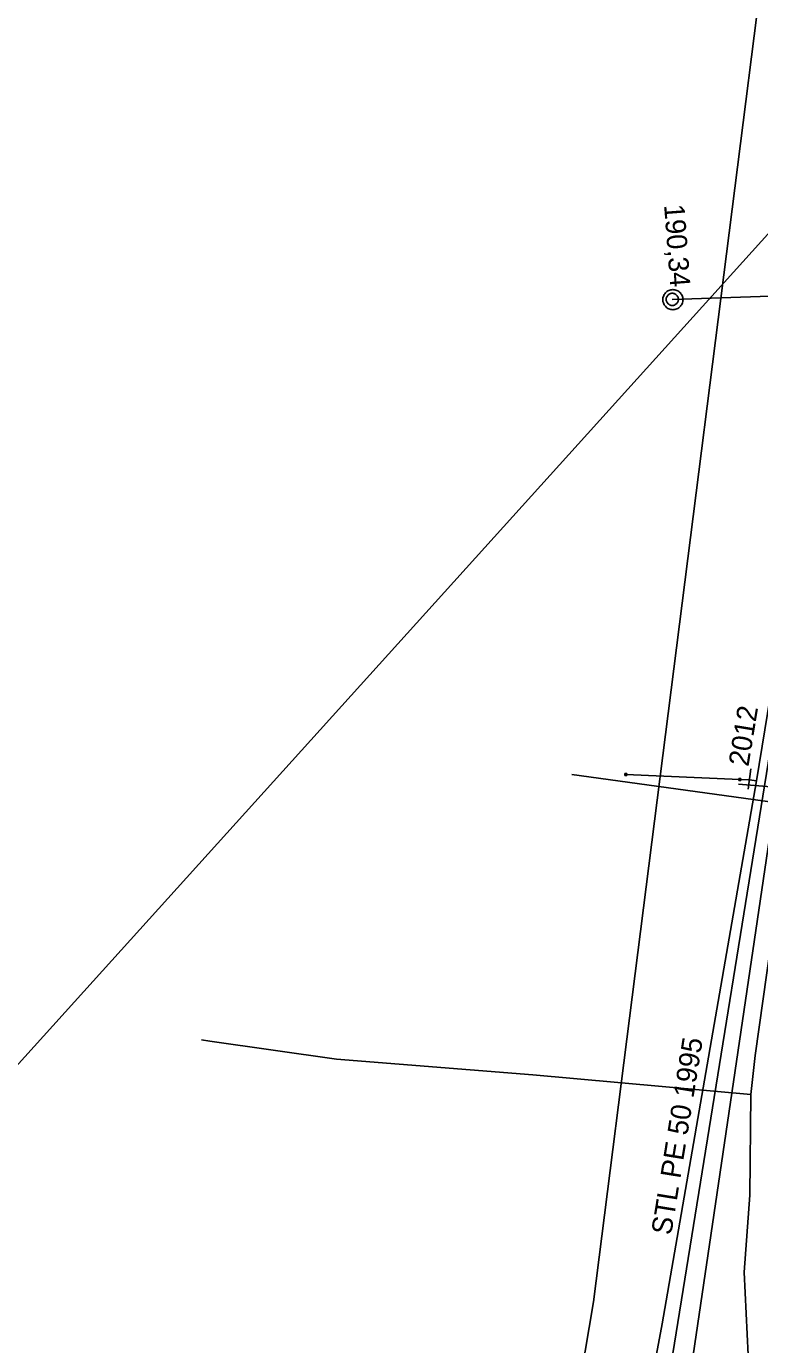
# Model space of a CAD drawing. Extents: x -746464 to -745690, y -1051581 to -1049993.
# Drawn here: x -745980.2 to -745944, y -1051120.9 to -1051055.9 of the extents above; entities that cross this region are included whole.
import ezdxf

# ---------------------------------------------------------------- set-up
doc = ezdxf.new("R2010")
doc.units = 0
for name, color, linetype in [('04_CETIN_radiove site', 7, 'Continuous'), ('04_CETIN_sdelovaci_podzem', 7, 'Continuous'), ('48_Prazs_plynarenska_STL', 7, 'Continuous'), ('48_Prazs_plynarenska_STL_popisy', 7, 'Continuous'), ('51_PVaK_kanal_jednotna_neoverena poloha_pripojka', 7, 'Continuous'), ('51_PVaK_kanal_objekty', 7, 'Continuous'), ('51_PVaK_kanal_popisy', 7, 'Continuous'), ('51_PVaK_vodovod_chranicky_objekty', 7, 'Continuous'), ('51_PVaK_vodovod_overena poloha_pripojka', 7, 'Continuous'), ('51_PVaK_vodovod_overena poloha_rad', 7, 'Continuous'), ('51_PVaK_vodovod_popisy', 7, 'Continuous'), ('51_PVaK_vodovod_zruseno_neoverena poloha', 7, 'Continuous'), ('51_PVaK_vodovod_zruseno_overena poloha', 7, 'Continuous'), ('55_PREdi_NN', 7, 'Continuous')]:
    doc.layers.add(name, color=color, linetype=linetype)

msp = doc.modelspace()

# ---------------------------------------------------------------- linework, layer by layer
at = {"layer": '04_CETIN_radiove site'}
msp.add_line((-745690.053, -1050785.364), (-746408.207, -1051580.571), dxfattribs=at)
at = {"layer": '04_CETIN_sdelovaci_podzem'}
for points in [[(-745908.72, -1051138.62), (-745912.66, -1051138.57), (-745922.66, -1051138.46), (-745924.37, -1051138.44), (-745934.37, -1051138.33), (-745937.06, -1051138.3), (-745953.88, -1051137.27), (-745954.46, -1051137.23), (-745954.99, -1051136.76), (-745955.13, -1051135.99), (-745952.23, -1051118.77), (-745943.49, -1051049.9)], [(-745944.47, -1051108.55), (-745944.26, -1051106.63), (-745943.49, -1051101.16), (-745943.58, -1051099.09), (-745941.27, -1051080.85), (-745937.71, -1051064), (-745932.04, -1051060.9), (-745931.63, -1051060.78)], [(-745944.47, -1051108.55), (-745955.22, -1051107.59), (-745964.89, -1051106.82), (-745971.14, -1051105.92), (-745971.55, -1051105.86)], [(-745944.51, -1051113.52), (-745944.47, -1051108.55), (-745944.26, -1051106.63)], [(-745944.47, -1051108.55), (-745955.22, -1051107.59)], [(-745916.28, -1051132.74), (-745919.26, -1051132.63), (-745922.5, -1051132.82), (-745935.47, -1051131.88), (-745937.07, -1051131.54), (-745939.55, -1051130.54), (-745942.52, -1051128.83), (-745944.35, -1051126.48), (-745944.8, -1051117.31), (-745944.51, -1051113.52), (-745944.47, -1051108.55)]]:
    msp.add_lwpolyline(points, dxfattribs=at)
at = {"layer": '48_Prazs_plynarenska_STL'}
msp.add_lwpolyline([(-745933.53, -1051052.2), (-745934.63, -1051057.86), (-745934.97, -1051061.96), (-745938.95, -1051063.31), (-745941.82, -1051081.15), (-745949.01, -1051125.58), (-745937.91, -1051133.64), (-745924.64, -1051133.98), (-745895.83, -1051134.9), (-745895.22, -1051134.939)], dxfattribs=at)
at = {"layer": '51_PVaK_kanal_jednotna_neoverena poloha_pripojka'}
msp.add_line((-745948.34, -1051069.38), (-745932.78, -1051068.86), dxfattribs=at)
at = {"layer": '51_PVaK_kanal_objekty'}
for points in [[(-745947.81, -1051069.39), (-745947.82, -1051069.34), (-745947.82, -1051069.29), (-745947.84, -1051069.24), (-745947.86, -1051069.19), (-745947.88, -1051069.14), (-745947.91, -1051069.1), (-745947.94, -1051069.06), (-745947.98, -1051069.02), (-745948.02, -1051068.99), (-745948.06, -1051068.96), (-745948.11, -1051068.94), (-745948.16, -1051068.92), (-745948.21, -1051068.9), (-745948.26, -1051068.9), (-745948.31, -1051068.89), (-745948.36, -1051068.9), (-745948.41, -1051068.9), (-745948.46, -1051068.92), (-745948.51, -1051068.94), (-745948.56, -1051068.96), (-745948.6, -1051068.99), (-745948.64, -1051069.02), (-745948.68, -1051069.06), (-745948.71, -1051069.1), (-745948.74, -1051069.14), (-745948.76, -1051069.19), (-745948.78, -1051069.24), (-745948.8, -1051069.29), (-745948.8, -1051069.34), (-745948.81, -1051069.39), (-745948.8, -1051069.44), (-745948.8, -1051069.49), (-745948.78, -1051069.54), (-745948.76, -1051069.59), (-745948.74, -1051069.64), (-745948.71, -1051069.68), (-745948.68, -1051069.72), (-745948.64, -1051069.76), (-745948.6, -1051069.79), (-745948.56, -1051069.82), (-745948.51, -1051069.84), (-745948.46, -1051069.86), (-745948.41, -1051069.88), (-745948.36, -1051069.88), (-745948.31, -1051069.89), (-745948.26, -1051069.88), (-745948.21, -1051069.88), (-745948.16, -1051069.86), (-745948.11, -1051069.84), (-745948.06, -1051069.82), (-745948.02, -1051069.79), (-745947.98, -1051069.76), (-745947.94, -1051069.72), (-745947.91, -1051069.68), (-745947.88, -1051069.64), (-745947.86, -1051069.59), (-745947.84, -1051069.54), (-745947.82, -1051069.49), (-745947.82, -1051069.44), (-745947.81, -1051069.39)], [(-745948.04, -1051069.38), (-745948.04, -1051069.35), (-745948.046, -1051069.32), (-745948.052, -1051069.29), (-745948.064, -1051069.26), (-745948.082, -1051069.23), (-745948.1, -1051069.206), (-745948.118, -1051069.182), (-745948.142, -1051069.158), (-745948.166, -1051069.14), (-745948.19, -1051069.122), (-745948.22, -1051069.104), (-745948.25, -1051069.092), (-745948.28, -1051069.086), (-745948.31, -1051069.08), (-745948.34, -1051069.08), (-745948.37, -1051069.08), (-745948.4, -1051069.086), (-745948.43, -1051069.092), (-745948.46, -1051069.104), (-745948.49, -1051069.122), (-745948.514, -1051069.14), (-745948.538, -1051069.158), (-745948.562, -1051069.182), (-745948.58, -1051069.206), (-745948.598, -1051069.23), (-745948.616, -1051069.26), (-745948.628, -1051069.29), (-745948.634, -1051069.32), (-745948.64, -1051069.35), (-745948.64, -1051069.38), (-745948.64, -1051069.41), (-745948.634, -1051069.44), (-745948.628, -1051069.47), (-745948.616, -1051069.5), (-745948.598, -1051069.53), (-745948.58, -1051069.554), (-745948.562, -1051069.578), (-745948.538, -1051069.602), (-745948.514, -1051069.62), (-745948.49, -1051069.638), (-745948.46, -1051069.656), (-745948.43, -1051069.668), (-745948.4, -1051069.674), (-745948.37, -1051069.68), (-745948.34, -1051069.68), (-745948.31, -1051069.68), (-745948.28, -1051069.674), (-745948.25, -1051069.668), (-745948.22, -1051069.656), (-745948.19, -1051069.638), (-745948.166, -1051069.62), (-745948.142, -1051069.602), (-745948.118, -1051069.578), (-745948.1, -1051069.554), (-745948.082, -1051069.53), (-745948.064, -1051069.5), (-745948.052, -1051069.47), (-745948.046, -1051069.44), (-745948.04, -1051069.41), (-745948.04, -1051069.38)]]:
    msp.add_lwpolyline(points, dxfattribs=at)
at = {"layer": '51_PVaK_vodovod_chranicky_objekty'}
for p, q in [((-745950.683, -1051092.835), (-745950.575, -1051092.744)), ((-745950.674, -1051092.735), (-745950.676, -1051092.755)), ((-745950.674, -1051092.735), (-745950.583, -1051092.843)), ((-745950.674, -1051092.735), (-745950.655, -1051092.737)), ((-745950.575, -1051092.744), (-745950.595, -1051092.742)), ((-745950.575, -1051092.744), (-745950.577, -1051092.763)), ((-745944.463, -1051092.51), (-745944.606, -1051093.51)), ((-745950.683, -1051092.835), (-745950.681, -1051092.815)), ((-745950.683, -1051092.835), (-745950.663, -1051092.836)), ((-745950.583, -1051092.843), (-745950.603, -1051092.841)), ((-745950.583, -1051092.843), (-745950.582, -1051092.823)), ((-745944.959, -1051092.983), (-745945.063, -1051093.079)), ((-745945.063, -1051093.079), (-745945.062, -1051093.059)), ((-745945.063, -1051093.079), (-745945.043, -1051093.08)), ((-745945.059, -1051092.979), (-745945.06, -1051092.999)), ((-745944.963, -1051093.083), (-745945.059, -1051092.979)), ((-745945.059, -1051092.979), (-745945.039, -1051092.98)), ((-745944.963, -1051093.083), (-745944.983, -1051093.082)), ((-745944.959, -1051092.983), (-745944.979, -1051092.982)), ((-745944.963, -1051093.083), (-745944.962, -1051093.063)), ((-745944.959, -1051092.983), (-745944.96, -1051093.003))]:
    msp.add_line(p, q, dxfattribs=at)
for points in [[(-745950.579, -1051092.793), (-745950.579, -1051092.788), (-745950.579, -1051092.783), (-745950.58, -1051092.778), (-745950.581, -1051092.773), (-745950.584, -1051092.768), (-745950.587, -1051092.764), (-745950.589, -1051092.759), (-745950.593, -1051092.755), (-745950.597, -1051092.752), (-745950.6, -1051092.748), (-745950.605, -1051092.745), (-745950.61, -1051092.743), (-745950.615, -1051092.741), (-745950.62, -1051092.74), (-745950.625, -1051092.739), (-745950.63, -1051092.739), (-745950.635, -1051092.739), (-745950.64, -1051092.74), (-745950.645, -1051092.742), (-745950.65, -1051092.744), (-745950.654, -1051092.747), (-745950.659, -1051092.749), (-745950.663, -1051092.753), (-745950.666, -1051092.757), (-745950.67, -1051092.761), (-745950.673, -1051092.765), (-745950.675, -1051092.77), (-745950.677, -1051092.775), (-745950.678, -1051092.78), (-745950.679, -1051092.785), (-745950.679, -1051092.79), (-745950.679, -1051092.795), (-745950.678, -1051092.8), (-745950.676, -1051092.805), (-745950.674, -1051092.81), (-745950.671, -1051092.815), (-745950.669, -1051092.819), (-745950.665, -1051092.823), (-745950.661, -1051092.826), (-745950.657, -1051092.83), (-745950.653, -1051092.833), (-745950.648, -1051092.836), (-745950.643, -1051092.837), (-745950.638, -1051092.838), (-745950.633, -1051092.839), (-745950.628, -1051092.839), (-745950.623, -1051092.839), (-745950.618, -1051092.838), (-745950.613, -1051092.837), (-745950.608, -1051092.834), (-745950.603, -1051092.831), (-745950.599, -1051092.829), (-745950.595, -1051092.825), (-745950.592, -1051092.821), (-745950.588, -1051092.818), (-745950.585, -1051092.813), (-745950.582, -1051092.808), (-745950.581, -1051092.803), (-745950.58, -1051092.798), (-745950.579, -1051092.793)], [(-745945.061, -1051093.029), (-745945.061, -1051093.034), (-745945.06, -1051093.039), (-745945.06, -1051093.044), (-745945.058, -1051093.049), (-745945.055, -1051093.054), (-745945.052, -1051093.058), (-745945.049, -1051093.062), (-745945.046, -1051093.067), (-745945.042, -1051093.07), (-745945.038, -1051093.073), (-745945.033, -1051093.076), (-745945.028, -1051093.078), (-745945.023, -1051093.079), (-745945.018, -1051093.081), (-745945.013, -1051093.081), (-745945.008, -1051093.081), (-745945.003, -1051093.08), (-745944.998, -1051093.08), (-745944.993, -1051093.078), (-745944.988, -1051093.075), (-745944.984, -1051093.072), (-745944.98, -1051093.069), (-745944.975, -1051093.066), (-745944.972, -1051093.062), (-745944.969, -1051093.058), (-745944.966, -1051093.053), (-745944.964, -1051093.048), (-745944.963, -1051093.043), (-745944.961, -1051093.038), (-745944.961, -1051093.033), (-745944.961, -1051093.028), (-745944.962, -1051093.023), (-745944.962, -1051093.018), (-745944.964, -1051093.013), (-745944.967, -1051093.008), (-745944.97, -1051093.004), (-745944.973, -1051093), (-745944.976, -1051092.995), (-745944.98, -1051092.992), (-745944.984, -1051092.989), (-745944.989, -1051092.986), (-745944.994, -1051092.984), (-745944.999, -1051092.982), (-745945.004, -1051092.981), (-745945.009, -1051092.981), (-745945.014, -1051092.981), (-745945.019, -1051092.982), (-745945.024, -1051092.982), (-745945.029, -1051092.984), (-745945.034, -1051092.987), (-745945.038, -1051092.99), (-745945.042, -1051092.993), (-745945.047, -1051092.996), (-745945.05, -1051093), (-745945.053, -1051093.004), (-745945.056, -1051093.009), (-745945.058, -1051093.014), (-745945.06, -1051093.019), (-745945.061, -1051093.024), (-745945.061, -1051093.029)]]:
    msp.add_lwpolyline(points, dxfattribs=at)
at = {"layer": '51_PVaK_vodovod_overena poloha_pripojka'}
for p, q in [((-745945.01, -1051093.03), (-745950.63, -1051092.79)), ((-745944.54, -1051093.05), (-745945.01, -1051093.03)), ((-745944.19, -1051093.1), (-745944.54, -1051093.05))]:
    msp.add_line(p, q, dxfattribs=at)
at = {"layer": '51_PVaK_vodovod_overena poloha_rad'}
msp.add_lwpolyline([(-745890.28, -1051143.51), (-745890.6, -1051140.69), (-745891.93, -1051139.38), (-745893.35, -1051139.24), (-745897.9, -1051139.04), (-745920.34, -1051136.9), (-745943.27, -1051135.95), (-745949.96, -1051125.82), (-745948.83, -1051119.85), (-745944.19, -1051093.1), (-745939.39, -1051063.75), (-745939.34, -1051063.58), (-745938.95, -1051063.31), (-745936.21, -1051061.46), (-745932.65, -1051056.02)], dxfattribs=at)
at = {"layer": '51_PVaK_vodovod_zruseno_neoverena poloha'}
msp.add_lwpolyline([(-745891.087, -1051141.065), (-745891.105, -1051140.7), (-745891.8, -1051140.58), (-745893.65, -1051139.79), (-745920.36, -1051136.38), (-745940.514, -1051133.559), (-745944.966, -1051130.576), (-745947.905, -1051125.405), (-745943.19, -1051093.46), (-745938.18, -1051063.68), (-745937.465, -1051058.828)], dxfattribs=at)
at = {"layer": '51_PVaK_vodovod_zruseno_overena poloha'}
msp.add_line((-745943.49, -1051093.4), (-745945.084, -1051093.264), dxfattribs=at)
at = {"layer": '55_PREdi_NN'}
msp.add_lwpolyline([(-745953.293, -1051092.794), (-745941.494, -1051094.409), (-745938.559, -1051078.845), (-745936.337, -1051069.002), (-745934.517, -1051063.745), (-745935.36, -1051054.967), (-745934.146, -1051040.815), (-745949.503, -1051040.147), (-745953.566, -1051039.97), (-745953.607, -1051040.937)], dxfattribs=at)

# ---------------------------------------------------------------- texts
at = {"layer": '48_Prazs_plynarenska_STL_popisy'}
msp.add_text('STL PE 50 1995', height=1, rotation=80.80765, dxfattribs=at).set_placement((-745948.395, -1051115.519))
at = {"layer": '51_PVaK_kanal_popisy'}
msp.add_text('190,34', height=1, rotation=274.32934, dxfattribs=at).set_placement((-745948.746, -1051064.723))
at = {"layer": '51_PVaK_vodovod_popisy'}
msp.add_text('2012', height=1, rotation=80.71139, dxfattribs=at).set_placement((-745944.587, -1051092.427))

doc.saveas('drawing.dxf')
